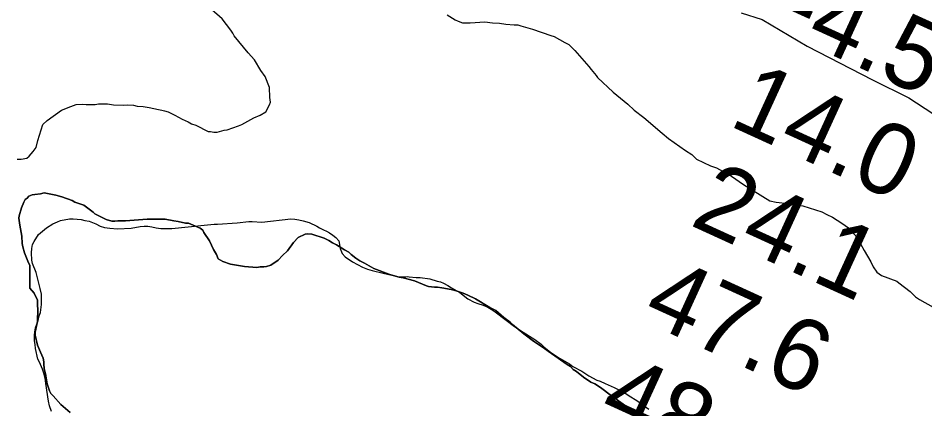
# Model space of a CAD drawing. Extents: x 3146026 to 3183936, y 897894 to 923344.
# Drawn here: x 3157760 to 3158609, y 911671 to 912037 of the extents above; entities that cross this region are included whole.
import ezdxf

# ---------------------------------------------------------------- set-up
doc = ezdxf.new("R2010")
doc.units = 0
for name, color, linetype in [('V-RIVR-EDGE', 7, 'Continuous'), ('V-RIVR-RANG', 7, 'Continuous'), ('V-SITE-VEGE', 7, 'Continuous'), ('V-TOPO-SHOR', 7, 'Continuous')]:
    doc.layers.add(name, color=color, linetype=linetype)

msp = doc.modelspace()

# ---------------------------------------------------------------- linework, layer by layer
at = {"layer": 'V-RIVR-EDGE'}
msp.add_lwpolyline([(3158436.57, 912041.67), (3158456.39, 912035.68), (3158498.36, 912010.59), (3158559.76, 911979.1), (3158593.82, 911962.36), (3158631.44, 911937.68), (3158666.68, 911914.59), (3158713.41, 911889.09), (3158758.55, 911859.24), (3158833.38, 911809.48), (3158882.1, 911783.58), (3158895.55, 911769.66), (3158905.83, 911755.76), (3158915.34, 911752.96), (3158920.87, 911745.01), (3158925.6, 911731.91), (3158939.46, 911722.76), (3158963.63, 911713.97), (3158994.55, 911708.34), (3159026.23, 911689.63)], dxfattribs=at)
at = {"layer": 'V-SITE-VEGE'}
for points in [[(3157823.42, 911956.01), (3157832.11, 911956.05), (3157835.15, 911956.51), (3157843.41, 911956.55), (3157849.06, 911955.71), (3157858.64, 911955.33), (3157862.11, 911955.78), (3157867.77, 911955.38), (3157871.25, 911954.54), (3157876.9, 911954.13), (3157882.56, 911953.29), (3157891.26, 911951.17), (3157894.31, 911950.75), (3157896.92, 911949.89), (3157900.41, 911949.04), (3157906.51, 911946.03), (3157913.49, 911942.16), (3157919.15, 911939.58), (3157922.21, 911937.86), (3157926.13, 911936.58), (3157937.9, 911930.56), (3157940.07, 911930.57), (3157943.12, 911930.15), (3157946.16, 911930.17), (3157952.67, 911931.94), (3157955.71, 911932.4), (3157966.13, 911935.93), (3157969.16, 911937.25), (3157980.43, 911943.4), (3157986.51, 911946.05), (3157991.71, 911949.12), (3157995.15, 911955.66), (3157996, 911958.27), (3157995.54, 911962.62), (3157995.06, 911971.74), (3157991.09, 911982.16), (3157987.14, 911987.79), (3157981, 911997.75), (3157975.31, 912004.24), (3157962.18, 912020.25), (3157960.86, 912022.85), (3157959.11, 912025.46), (3157950.79, 912036.28), (3157941.18, 912044.48)], [(3158161.62, 912040.06), (3158169.04, 912035.32), (3158171.66, 912034.03), (3158176.01, 912032.31), (3158182.97, 912032.35), (3158196.88, 912033.3), (3158203.84, 912032.47), (3158210.36, 912032.07), (3158216.45, 912031.23), (3158224.28, 912030.41), (3158227.76, 912030.43), (3158230.37, 912029.57), (3158232.55, 912029.15), (3158241.26, 912026.59), (3158258.69, 912020.6), (3158261.73, 912019.75), (3158271.76, 912014.15), (3158275.25, 912012), (3158280.93, 912006.38), (3158294.06, 911991.67), (3158296.25, 911988.64), (3158301.06, 911983.01), (3158302.38, 911981.28), (3158316.8, 911967.45), (3158330.78, 911956.22), (3158336.46, 911950.6), (3158345.63, 911943.7), (3158362.66, 911929.01), (3158368.78, 911924.26), (3158384.5, 911913.05), (3158390.6, 911909.17), (3158394.97, 911904.84), (3158408.05, 911898.4), (3158413.71, 911896.69), (3158427.67, 911888.94), (3158439.02, 911881.18), (3158463.45, 911865.66), (3158469.54, 911864.39), (3158480.42, 911863.15), (3158494.34, 911861.05), (3158512.2, 911855.5), (3158517, 911852.92), (3158522.23, 911850.34), (3158530.95, 911844.74), (3158537.06, 911840.42), (3158544.94, 911831.77), (3158551.97, 911819.2), (3158558.11, 911808.8), (3158560.31, 911804.03), (3158563.82, 911798.84), (3158568.18, 911795.82), (3158582.56, 911790.68), (3158584.31, 911788.95), (3158594.78, 911780.75), (3158600.03, 911775.99), (3158603.52, 911773.41), (3158616.6, 911766.09)], [(3157758.92, 911904.78), (3157762.83, 911904.8), (3157768.05, 911905.7), (3157770.21, 911907.45), (3157774.1, 911911.82), (3157776.69, 911915.75), (3157778.39, 911922.28), (3157783.09, 911937.09), (3157786.98, 911941.02), (3157800.4, 911950.66), (3157809.08, 911954.19), (3157814.29, 911955.95), (3157820.37, 911956.42), (3157823.42, 911956.01)], [(3157770.9, 911783.98), (3157770.78, 911805.29), (3157769.02, 911809.19), (3157765.93, 911817), (3157764.16, 911822.64), (3157763.71, 911825.68), (3157763.24, 911832.63), (3157761.44, 911843.06), (3157760.53, 911849.58), (3157760.96, 911851.75), (3157763.09, 911859.15), (3157765.23, 911864.38), (3157766.52, 911867), (3157768.25, 911868.31), (3157769.98, 911870.06), (3157773.02, 911871.38), (3157775.63, 911871.83), (3157780.84, 911872.3), (3157784.31, 911873.18), (3157795.19, 911871.07), (3157800.85, 911869.36), (3157810.44, 911865.94), (3157813.05, 911864.65), (3157821.33, 911861.65), (3157830.06, 911855.18), (3157831.81, 911853.45), (3157842.28, 911848.29), (3157847.5, 911846.58), (3157850.54, 911846.6), (3157853.15, 911847.05), (3157860.54, 911847.09), (3157880.53, 911848.5), (3157897.49, 911848.6), (3157905.76, 911846.9), (3157909.67, 911846.5), (3157916.64, 911844.79), (3157919.25, 911844.81), (3157930.14, 911840.08), (3157932.76, 911838.36), (3157933.64, 911836.19), (3157938.9, 911828.39), (3157942.86, 911820.16), (3157945.5, 911815.39), (3157947.26, 911811.49), (3157951.62, 911808.9), (3157958.59, 911806.33), (3157971.64, 911804.23), (3157983.39, 911803.43), (3157986.43, 911803.88), (3157989.91, 911803.9), (3157992.51, 911804.35), (3157996.42, 911805.67), (3158003.35, 911810.06), (3158007.24, 911814.43), (3158012, 911818.8), (3158017.6, 911826.66), (3158021.92, 911831.47), (3158028.43, 911834.55), (3158030.6, 911834.99), (3158034.95, 911834.58), (3158046.27, 911830.73), (3158050.64, 911828.58), (3158054.12, 911826.43), (3158058.05, 911824.71), (3158065.46, 911819.97), (3158069.39, 911817.82), (3158071.58, 911815.66), (3158075.94, 911812.2), (3158079.87, 911809.62), (3158084.23, 911807.47), (3158092.95, 911802.3), (3158106.89, 911797.16), (3158110.81, 911795.88)], [(3157951.62, 911808.9), (3157947.26, 911811.49), (3157945.5, 911815.39), (3157942.86, 911820.16), (3157938.9, 911828.39), (3157933.64, 911836.19), (3157932.76, 911838.36), (3157930.14, 911840.08), (3157919.25, 911844.81), (3157916.64, 911844.79), (3157909.67, 911846.5), (3157905.76, 911846.9), (3157897.49, 911848.6), (3157880.53, 911848.5), (3157860.54, 911847.09), (3157853.15, 911847.05), (3157850.54, 911846.6), (3157847.5, 911846.58), (3157842.28, 911848.29), (3157831.81, 911853.45), (3157830.06, 911855.18), (3157821.33, 911861.65), (3157813.05, 911864.65), (3157810.44, 911865.94), (3157800.85, 911869.36), (3157795.19, 911871.07), (3157784.31, 911873.18), (3157780.84, 911872.3), (3157775.63, 911871.83), (3157773.02, 911871.38), (3157769.98, 911870.06), (3157768.25, 911868.31), (3157766.52, 911867), (3157765.23, 911864.38), (3157763.09, 911859.15), (3157760.96, 911851.75), (3157760.53, 911849.58), (3157761.44, 911843.06), (3157763.24, 911832.63), (3157763.71, 911825.68), (3157764.16, 911822.64), (3157765.93, 911817), (3157769.02, 911809.19), (3157770.78, 911805.29), (3157770.9, 911783.98), (3157774.84, 911779.22), (3157777.92, 911772.72), (3157777.94, 911768.37), (3157778.4, 911763.59), (3157778.42, 911760.98), (3157778.01, 911756.63), (3157778.03, 911752.72), (3157775.91, 911742.71), (3157775.92, 911740.1), (3157778.15, 911730.55), (3157780.8, 911724.04), (3157783.44, 911718.4), (3157783.89, 911714.93), (3157783.9, 911712.75), (3157784.36, 911708.84), (3157785.7, 911702.33), (3157785.7, 911701.46), (3157787.05, 911694.51), (3157789.26, 911688), (3157790.58, 911685.4), (3157792.76, 911683.24), (3157799.77, 911675.02), (3157808.5, 911667.68)], [(3158334.99, 911668.87), (3158326.26, 911675.34), (3158321.89, 911678.36), (3158319.27, 911680.52), (3158314.03, 911683.97), (3158306.18, 911690.01), (3158303.12, 911692.17), (3158299.63, 911694.32), (3158296.14, 911696.04), (3158289.16, 911700.79), (3158282.61, 911705.97), (3158279.55, 911707.69), (3158276.93, 911710.72), (3158273.88, 911712.44), (3158255.98, 911724.95), (3158252.49, 911727.54), (3158242.45, 911734.44), (3158233.28, 911741.34), (3158222.8, 911749.98), (3158220.62, 911752.14), (3158214.51, 911756.46), (3158207.08, 911762.94), (3158201.41, 911765.95), (3158187.89, 911774.13), (3158180.91, 911777.57), (3158176.55, 911779.29), (3158170.02, 911781.42), (3158165.23, 911782.7), (3158156.53, 911784.39), (3158152.61, 911784.81), (3158149.57, 911784.79), (3158143.91, 911785.63), (3158142.17, 911786.05), (3158130.84, 911790.77), (3158120.39, 911793.76), (3158116.47, 911794.17), (3158110.81, 911795.88), (3158106.89, 911797.16), (3158092.95, 911802.3), (3158084.23, 911807.47), (3158079.87, 911809.62), (3158075.94, 911812.2), (3158071.58, 911815.66), (3158069.39, 911817.82), (3158065.46, 911819.97), (3158058.05, 911824.71), (3158054.12, 911826.43), (3158050.64, 911828.58), (3158046.27, 911830.73), (3158034.95, 911834.58), (3158030.6, 911834.99), (3158028.43, 911834.55), (3158021.92, 911831.47), (3158017.6, 911826.66), (3158012, 911818.8), (3158007.24, 911814.43), (3158003.35, 911810.06), (3157996.42, 911805.67), (3157992.51, 911804.35), (3157989.91, 911803.9), (3157986.43, 911803.88), (3157983.39, 911803.43), (3157971.64, 911804.23), (3157958.59, 911806.33), (3157951.62, 911808.9)], [(3158110.81, 911795.88), (3158116.47, 911794.17), (3158120.39, 911793.76), (3158130.84, 911790.77), (3158142.17, 911786.05), (3158143.91, 911785.63), (3158149.57, 911784.79), (3158152.61, 911784.81), (3158156.53, 911784.39), (3158165.23, 911782.7), (3158170.02, 911781.42), (3158176.55, 911779.29), (3158180.91, 911777.57), (3158187.89, 911774.13), (3158201.41, 911765.95), (3158207.08, 911762.94), (3158214.51, 911756.46), (3158220.62, 911752.14), (3158222.8, 911749.98), (3158233.28, 911741.34), (3158242.45, 911734.44), (3158252.49, 911727.54), (3158255.98, 911724.95), (3158273.88, 911712.44), (3158276.93, 911710.72), (3158279.55, 911707.69), (3158282.61, 911705.97), (3158289.16, 911700.79), (3158296.14, 911696.04), (3158299.63, 911694.32), (3158303.12, 911692.17), (3158306.18, 911690.01), (3158314.03, 911683.97), (3158319.27, 911680.52), (3158321.89, 911678.36), (3158326.26, 911675.34), (3158334.99, 911668.87)], [(3157808.5, 911667.68), (3157799.77, 911675.02), (3157792.76, 911683.24), (3157790.58, 911685.4), (3157789.26, 911688), (3157787.05, 911694.51), (3157785.7, 911701.46), (3157785.7, 911702.33), (3157784.36, 911708.84), (3157783.9, 911712.75), (3157783.89, 911714.93), (3157783.44, 911718.4), (3157780.8, 911724.04), (3157778.15, 911730.55), (3157775.92, 911740.1), (3157775.91, 911742.71), (3157778.03, 911752.72), (3157778.01, 911756.63), (3157778.42, 911760.98), (3157778.4, 911763.59), (3157777.94, 911768.37), (3157777.92, 911772.72), (3157774.84, 911779.22), (3157770.9, 911783.98)]]:
    msp.add_lwpolyline(points, dxfattribs=at)
at = {"layer": 'V-TOPO-SHOR'}
for points in [[(3157791.03, 911668.53), (3157789.37, 911673.84), (3157788.32, 911678.14), (3157785.77, 911694.72), (3157785.33, 911699.84), (3157784.07, 911704.54), (3157782.82, 911708.02), (3157779.92, 911714.56), (3157778.47, 911717.42), (3157776.16, 911727.44), (3157775.93, 911731.33), (3157775.3, 911734.61), (3157775.27, 911739.93), (3157775.46, 911743.21), (3157776.26, 911746.7), (3157778.68, 911753.68), (3157779.68, 911757.98), (3157780.69, 911761.06), (3157781.67, 911768.85), (3157781.61, 911778.28), (3157780.56, 911783.8), (3157776.79, 911798.53), (3157773.46, 911807.12), (3157772.63, 911810.18), (3157772.38, 911816.94), (3157772.57, 911821.25), (3157773.36, 911824.73), (3157774.78, 911827.82), (3157779.05, 911834.39), (3157786.39, 911840.38), (3157792.31, 911844.3), (3157796.6, 911846.17), (3157799.67, 911847.21), (3157808.06, 911848.9), (3157811.54, 911848.91), (3157818.92, 911848.14), (3157822.41, 911847.33), (3157826.51, 911846.74), (3157832.67, 911844.12), (3157836.77, 911842.09), (3157840.88, 911840.68), (3157845.8, 911840.09), (3157852.77, 911839.52), (3157865.67, 911840.2), (3157874.06, 911841.68), (3157877.95, 911841.91), (3157881.43, 911841.93), (3157885.12, 911841.54), (3157889.02, 911840.54), (3157893.33, 911839.95), (3157898.66, 911839.77), (3157903.78, 911839.8), (3157919.13, 911841.52), (3157922.2, 911841.75), (3157930.8, 911842.82), (3157943.5, 911843.91), (3157946.57, 911843.93), (3157965, 911845.06), (3157975.85, 911846.35), (3157978.92, 911846.36), (3157988.14, 911845.8), (3158015.17, 911848.82), (3158018.86, 911848.64), (3158022.55, 911848.04), (3158026.86, 911847.04), (3158032.19, 911845.43), (3158039.38, 911841.99), (3158042.05, 911840.37), (3158045.75, 911838.75), (3158048.42, 911837.33), (3158051.3, 911835.71)], [(3158051.3, 911835.71), (3158054.59, 911833.47), (3158057.26, 911831.44), (3158060.15, 911828.38), (3158061.21, 911821.01), (3158063.08, 911816.31), (3158065.97, 911813.46), (3158072.96, 911808.58), (3158082.21, 911803.51), (3158086.93, 911801.69), (3158091.23, 911800.49), (3158101.7, 911798.09), (3158107.03, 911796.68), (3158115.44, 911794.89), (3158119.13, 911794.7), (3158122.41, 911794.72), (3158124.04, 911794.93), (3158125.89, 911794.54), (3158132.45, 911793.96), (3158136.34, 911793.98), (3158145.36, 911792.8), (3158152.13, 911790.58), (3158155.21, 911789.78), (3158158.09, 911788.57), (3158162.19, 911786.54), (3158165.48, 911784.31), (3158173.29, 911780.05), (3158180.9, 911774.15), (3158186.86, 911770.91), (3158190.35, 911769.49), (3158195.28, 911768.09), (3158199.59, 911766.06), (3158202.67, 911764.23), (3158206.38, 911761.8), (3158224.48, 911748.17), (3158229, 911745.33), (3158232.5, 911742.89), (3158243.6, 911735.99), (3158249.56, 911731.51), (3158252.04, 911729.07), (3158258.21, 911723.98), (3158265, 911719.31), (3158276.1, 911713.02), (3158279.18, 911710.78), (3158287.6, 911706.32), (3158293.98, 911702.06), (3158301.58, 911697.8), (3158304.66, 911696.79), (3158309.38, 911694.77), (3158317.8, 911690.92), (3158323.97, 911687.88), (3158327.87, 911685.86), (3158331.78, 911683.21), (3158339.18, 911678.75), (3158350.28, 911670.82)]]:
    msp.add_lwpolyline(points, dxfattribs=at)

# ---------------------------------------------------------------- texts
at = {"layer": 'V-RIVR-RANG'}
for s, p in [('-4.5', (3158467.9, 912026.71)), ('14.0', (3158423.93, 911936.86)), ('24.1', (3158387.39, 911843.62)), ('47.6', (3158342.21, 911754.32)), ('48.6', (3158300.87, 911663.26))]:
    msp.add_text(s, height=67, rotation=335.43833, dxfattribs=at).set_placement(p)

doc.saveas('drawing.dxf')
